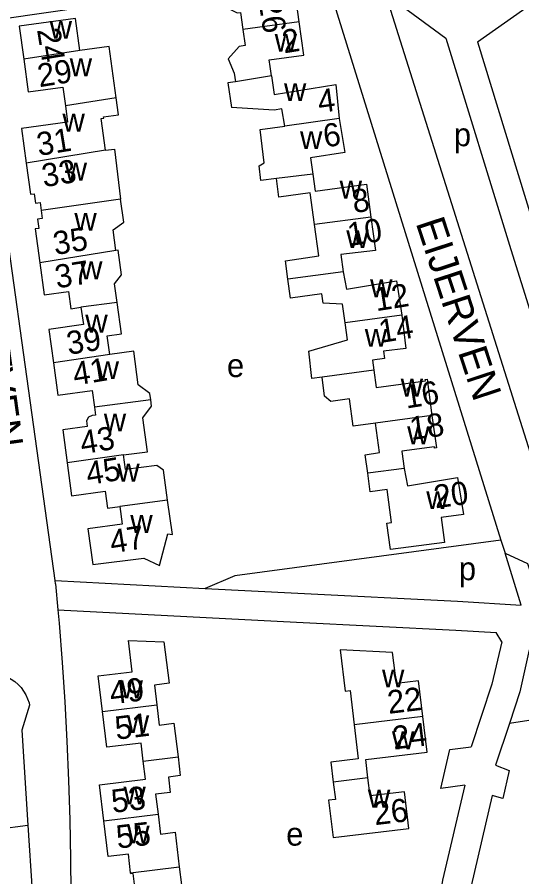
# Model space of a CAD drawing. Extents: x 162667 to 164645, y 379003 to 382150.
# Drawn here: x 163609 to 163696.1, y 380949.9 to 381098.1 of the extents above; entities that cross this region are included whole.
import ezdxf

# ---------------------------------------------------------------- set-up
doc = ezdxf.new("R2010")
doc.units = 0
for name, color, linetype in [('BLT_Basislijn', 7, 'Continuous'), ('BLT_Bebouwing', 7, 'Continuous'), ('BLT_Centroide', 7, 'Continuous'), ('BLT_Huisnummer', 7, 'Continuous'), ('BLT_Huisnummer_ tussenligend', 7, 'Continuous'), ('BLT_Onderverdeling_panden', 7, 'Continuous'), ('BLT_Straatnaam', 7, 'Continuous')]:
    doc.layers.add(name, color=color, linetype=linetype)

msp = doc.modelspace()

# ---------------------------------------------------------------- linework, layer by layer
at = {"layer": 'BLT_Basislijn'}
for p, q in [((163688.46, 381093.84), (163709.27, 381108.53)), ((163672.58, 381102.22), (163701.62, 381010.06)), ((163688.46, 381093.84), (163699.02, 381059.53)), ((163694.24, 381058.06), (163706.48, 381018.82)), ((163692.54, 381007.91), (163693.24, 381005.67)), ((163615.65, 381000.4), (163615.57, 381000.96)), ((163615.57, 381000.96), (163641.46, 380999.62)), ((163615.65, 381000.4), (163616.05, 380995.93)), ((163692.69, 380990.42), (163691.73, 380991.99)), ((163611.15, 380979.48), (163609.81, 380975.17)), ((163702, 380977.52), (163694.01, 380976.34)), ((163609.81, 380975.17), (163610.86, 380958.76)), ((163694.01, 380976.34), (163691.62, 380969.15)), ((163600.37, 380957.43), (163610.86, 380958.76))]:
    msp.add_line(p, q, dxfattribs=at)
for points in [[(163654.3, 381104.67), (163658.36, 381105.39), (163659.41, 381105.28), (163662.92, 381103.01), (163692.54, 381007.91)], [(163615.57, 381000.96), (163602.69, 381093.3), (163604.03, 381096.48), (163606.45, 381097.82), (163642.82, 381103.11)], [(163672.58, 381102.22), (163683.03, 381094.47), (163694.24, 381058.06)], [(163692.54, 381007.91), (163646.57, 381001.75), (163641.46, 380999.62)], [(163641.46, 380999.62), (163657.48, 380998.8), (163685.05, 380997.41), (163696.04, 380996.73), (163693.24, 381005.67)], [(163693.24, 381005.67), (163697.14, 381003.93), (163699.51, 380996.51)], [(163616.05, 380995.93), (163616.25, 380993.63), (163616.78, 380986.85), (163617.23, 380980.07), (163617.6, 380973.28), (163617.88, 380966.49), (163618.09, 380959.7), (163618.22, 380952.9), (163618.26, 380947.22)], [(163616.05, 380995.93), (163657.22, 380993.8), (163684.77, 380992.42), (163691.73, 380991.99)], [(163692.69, 380990.42), (163690.99, 380983.09), (163687.38, 380972.26)], [(163697.41, 380989), (163695.82, 380981.76), (163694.01, 380976.34)], [(163603.7, 380985.03), (163604.45, 380985.05), (163605.2, 380984.99), (163605.94, 380984.85), (163606.66, 380984.63), (163607.35, 380984.34), (163608.01, 380983.98), (163608.62, 380983.54), (163609.18, 380983.05), (163609.69, 380982.5), (163610.14, 380981.89), (163610.52, 380981.25), (163610.83, 380980.56), (163611.07, 380979.85), (163611.15, 380979.48)], [(163686.29, 380965.65), (163682.14, 380965.08), (163683.7, 380971.85), (163687.38, 380972.26)], [(163691.62, 380969.15), (163693.93, 380968.2), (163692.84, 380963.39), (163691.02, 380963.91)], [(163686.29, 380965.65), (163682.46, 380949.27), (163680.9, 380939.89), (163678.04, 380926.92)], [(163691.02, 380963.91), (163687.37, 380948.29), (163685.81, 380938.94), (163683.16, 380926.94)], [(163610.86, 380958.76), (163611.6, 380947.4), (163612.26, 380925.88)]]:
    msp.add_lwpolyline(points, dxfattribs=at)
at = {"layer": 'BLT_Bebouwing'}
for p, q in [((163657.71, 381097.3), (163656.93, 381102.98)), ((163619.85, 381092.39), (163619.1, 381097.87))]:
    msp.add_line(p, q, dxfattribs=at)
for points in [[(163642.82, 381103.11), (163643.14, 381100.79), (163646.98, 381098.84), (163647.58, 381098.92), (163647.99, 381095.96)], [(163619.1, 381097.87), (163609.39, 381096.54), (163610.17, 381090.86)], [(163652.93, 381087.98), (163652.7, 381089.6), (163652.54, 381090.74), (163658.51, 381091.57), (163657.71, 381097.3)], [(163647.99, 381095.96), (163648.37, 381093.24), (163647.34, 381093.08), (163645.44, 381090.95), (163646.51, 381088.47), (163646.71, 381086.98)], [(163626.12, 381084.18), (163624.9, 381093.08), (163619.85, 381092.39)], [(163610.17, 381090.86), (163610.95, 381085.21), (163616.93, 381086.02), (163617.36, 381082.82)], [(163652.93, 381087.98), (163653.41, 381084.79), (163664.01, 381086.53), (163664.63, 381080.64)], [(163646.71, 381086.98), (163645.41, 381086.8), (163646, 381082.51)], [(163624.26, 381075.19), (163623.51, 381080.62), (163623.97, 381080.69), (163623.94, 381080.92), (163626.52, 381081.27), (163626.12, 381084.18)], [(163617.36, 381082.82), (163617.74, 381080), (163609.78, 381078.93), (163610.6, 381072.96)], [(163655.24, 381079.34), (163654.69, 381082.28), (163653.36, 381082.1), (163646, 381082.51)], [(163664.63, 381080.64), (163665.58, 381074.79), (163659.67, 381073.84), (163660.05, 381071.06)], [(163653.78, 381070.3), (163651.08, 381069.97), (163650.78, 381072.47), (163651.65, 381072.98), (163650.95, 381078.74), (163655.24, 381079.34)], [(163624.26, 381075.19), (163625.82, 381075.37), (163626.88, 381066.75)], [(163610.6, 381072.96), (163611.33, 381067.58), (163611.96, 381067.66), (163612.18, 381066.05), (163612.99, 381066.16), (163613.17, 381064.79)], [(163660.34, 381062.38), (163659.61, 381067.82), (163654.21, 381067.1), (163653.78, 381070.3)], [(163660.05, 381071.06), (163660.45, 381068.13), (163669.3, 381069.34), (163670.07, 381063.64)], [(163626.08, 381057.9), (163625.6, 381061.42), (163627.43, 381062.77), (163626.88, 381066.75)], [(163613.17, 381064.79), (163613.36, 381063.41), (163612.55, 381063.3), (163612.77, 381061.68), (163612.14, 381061.59), (163612.94, 381055.76)], [(163670.07, 381063.64), (163670.86, 381057.88), (163664.89, 381057.18), (163665.29, 381054.19)], [(163655.76, 381052.93), (163655.34, 381056.11), (163661.07, 381056.95), (163660.34, 381062.38)], [(163626.29, 381048.92), (163625.85, 381052.13), (163627.05, 381053.7), (163626.46, 381057.96), (163626.08, 381057.9)], [(163612.94, 381055.76), (163613.69, 381050.24), (163617.86, 381050.83), (163618.28, 381047.83), (163620.03, 381048.09)], [(163665.29, 381054.19), (163665.85, 381051.23), (163674.51, 381052.62), (163675.44, 381046.73)], [(163665.65, 381045.43), (163665.18, 381048.64), (163661.82, 381048.8), (163661.59, 381050.43), (163656.2, 381049.66), (163655.76, 381052.93)], [(163620.03, 381048.09), (163620.45, 381045.11), (163614.5, 381044.27), (163615.29, 381038.51)], [(163625, 381039.93), (163624.56, 381043.15), (163627.03, 381043.49), (163626.29, 381048.92)], [(163675.44, 381046.73), (163676.13, 381040.96), (163672.25, 381040.5), (163672.42, 381039.28), (163670.35, 381038.99), (163670.58, 381037.27)], [(163661.66, 381036.05), (163659.89, 381035.82), (163659.35, 381040.52), (163666.06, 381042.46), (163665.65, 381045.43)], [(163632.08, 381032.12), (163631.93, 381033.23), (163629.94, 381034.74), (163629.15, 381040.51), (163625, 381039.93)], [(163615.29, 381038.51), (163616.05, 381032.94), (163621.98, 381033.76), (163622.38, 381030.84)], [(163670.9, 381028.11), (163667.03, 381027.56), (163666.39, 381032.3), (163663.19, 381031.86), (163662.1, 381032.75), (163661.66, 381036.05)], [(163670.58, 381037.27), (163671, 381034.26), (163679.5, 381035.41), (163679.47, 381035.66), (163679.79, 381035.7), (163680.63, 381029.45)], [(163627.37, 381022.62), (163631.52, 381023.18), (163630.72, 381029.02), (163632.23, 381031.01), (163632.08, 381032.12)], [(163622.38, 381030.84), (163622.57, 381029.5), (163621.98, 381029.42), (163621.32, 381029.13), (163620.98, 381028.51), (163621.04, 381028.03), (163621.11, 381027.55), (163616.88, 381026.96), (163617.64, 381021.27)], [(163680.63, 381029.45), (163681.39, 381023.84), (163681.07, 381023.79), (163681.04, 381024.04), (163675.41, 381023.28), (163675.42, 381023.21), (163675.82, 381020.29)], [(163669.55, 381019.46), (163669.12, 381022.66), (163671.58, 381023.06), (163670.9, 381028.11)], [(163634.99, 381014.82), (163634.26, 381019.97), (163633.13, 381020.83), (163627.71, 381020.09), (163627.37, 381022.62)], [(163617.64, 381021.27), (163618.4, 381015.6), (163624.22, 381016.39), (163624.62, 381013.43), (163626.75, 381013.72)], [(163675.82, 381020.29), (163676.38, 381017.31), (163685.06, 381018.71), (163686.09, 381012.37), (163682.21, 381011.84), (163682.79, 381007.54), (163673.48, 381006.29), (163672.86, 381010.87), (163673.65, 381010.98), (163672.88, 381016.66), (163669.98, 381016.27), (163669.55, 381019.46)], [(163626.75, 381013.72), (163627.17, 381010.68), (163621.21, 381009.87), (163622.06, 381003.75), (163630.91, 381004.8), (163633.6, 381003.57), (163635.02, 381008.99), (163635.81, 381008.93), (163634.99, 381014.82)], [(163623.78, 380978.37), (163623.02, 380984.53), (163628.89, 380985.25), (163628.25, 380990.64), (163634.37, 380990.38), (163635.24, 380983.24), (163632.72, 380982.93), (163633.14, 380979.51)], [(163679.06, 380977.52), (163678.32, 380983.69), (163674.51, 380983.23), (163673.84, 380988.55), (163664.77, 380989), (163665.62, 380981.88), (163666.5, 380981.99), (163667.2, 380976.07)], [(163633.14, 380979.51), (163633.56, 380976.05), (163636.07, 380976.36), (163636.79, 380970.54)], [(163630.8, 380969.8), (163630.42, 380972.92), (163624.53, 380972.21), (163623.78, 380978.37)], [(163669.58, 380966.95), (163669.2, 380970.08), (163679.79, 380971.35), (163679.06, 380977.52)], [(163667.2, 380976.07), (163667.9, 380970.21), (163663.18, 380969.65), (163663.59, 380966.22)], [(163623.99, 380959.55), (163623.24, 380965.72), (163631.18, 380966.69), (163630.8, 380969.8)], [(163636.79, 380970.54), (163637.18, 380967.32), (163635.12, 380967.06), (163635.44, 380964.44), (163632.93, 380964.14), (163633.35, 380960.69)], [(163663.59, 380966.22), (163663.95, 380963.22), (163662.78, 380963.08), (163663.55, 380956.66), (163676.62, 380958.23), (163675.86, 380964.55), (163669.96, 380963.83), (163669.58, 380966.95)], [(163633.35, 380960.69), (163633.78, 380957.24), (163636.29, 380957.55), (163637.01, 380951.59)], [(163628.61, 380950.57), (163628.22, 380953.8), (163624.74, 380953.37), (163623.99, 380959.55)], [(163637.01, 380951.59), (163637.39, 380948.5), (163635.34, 380948.25), (163635.66, 380945.63), (163633.14, 380945.32), (163633.55, 380941.9)], [(163624.18, 380940.76), (163624.12, 380941.38), (163622.93, 380941.24), (163622.35, 380946.12), (163623.53, 380946.26), (163623.42, 380946.93), (163629.4, 380947.66), (163629.06, 380950.47), (163628.85, 380950.44), (163628.63, 380950.41), (163628.61, 380950.57)]]:
    msp.add_lwpolyline(points, dxfattribs=at)
at = {"layer": 'BLT_Onderverdeling_panden'}
for p, q in [((163657.71, 381097.3), (163647.99, 381095.96)), ((163619.85, 381092.39), (163610.17, 381090.86)), ((163652.93, 381087.98), (163646.71, 381086.98)), ((163626.12, 381084.18), (163617.36, 381082.82)), ((163664.63, 381080.64), (163655.24, 381079.34)), ((163624.26, 381075.19), (163610.6, 381072.96)), ((163660.05, 381071.06), (163653.78, 381070.3)), ((163626.88, 381066.75), (163613.17, 381064.79)), ((163670.07, 381063.64), (163660.34, 381062.38)), ((163626.08, 381057.9), (163612.94, 381055.76)), ((163665.29, 381054.19), (163655.76, 381052.93)), ((163626.29, 381048.92), (163620.03, 381048.09)), ((163675.44, 381046.73), (163665.65, 381045.43)), ((163625, 381039.93), (163615.29, 381038.51)), ((163670.58, 381037.27), (163661.66, 381036.05)), ((163632.08, 381032.12), (163622.38, 381030.84)), ((163680.63, 381029.45), (163670.9, 381028.11)), ((163627.37, 381022.62), (163617.64, 381021.27)), ((163675.82, 381020.29), (163669.55, 381019.46)), ((163634.99, 381014.82), (163626.75, 381013.72)), ((163623.78, 380978.37), (163633.14, 380979.51)), ((163679.06, 380977.52), (163667.2, 380976.07)), ((163630.8, 380969.8), (163636.79, 380970.54)), ((163669.58, 380966.95), (163663.59, 380966.22)), ((163623.99, 380959.55), (163633.35, 380960.69)), ((163628.61, 380950.57), (163637.01, 380951.59))]:
    msp.add_line(p, q, dxfattribs=at)

# ---------------------------------------------------------------- texts
at = {"layer": 'BLT_Centroide'}
for s, p in [('w', (163614.63, 381094.38)), ('w', (163653.47, 381092.16)), ('w', (163618.09, 381087.94)), ('w', (163655.08, 381083.66)), ('w', (163616.84, 381078.38)), ('p', (163684.4, 381075.86)), ('w', (163657.85, 381075.38)), ('w', (163617.22, 381069.94)), ('w', (163664.69, 381066.84)), ('w', (163618.9, 381061.28)), ('w', (163665.84, 381058.28)), ('w', (163619.88, 381052.91)), ('w', (163669.95, 381049.81)), ('w', (163620.79, 381043.72)), ('w', (163669.03, 381041.28)), ('e', (163645.24, 381036.05)), ('w', (163622.74, 381035.69)), ('w', (163675.23, 381032.69)), ('w', (163623.98, 381026.69)), ('w', (163676.35, 381024.47)), ('w', (163626.3, 381018.03)), ('w', (163679.64, 381013.28)), ('w', (163628.55, 381009.19)), ('p', (163685.26, 381001.02)), ('w', (163672, 380982.53)), ('w', (163626.87, 380980.67)), ('w', (163627.95, 380974.66)), ('w', (163673.72, 380971.88)), ('w', (163627.37, 380962.37)), ('w', (163669.56, 380961.81)), ('w', (163628.02, 380955.62)), ('e', (163655.46, 380955.25))]:
    msp.add_text(s, height=4, dxfattribs=at).set_placement(p)
at = {"layer": 'BLT_Huisnummer'}
for s, rotation, p in [('26', 279.0976, (163650.65, 381101.01)), ('24', 279.2176, (163612.44, 381095.96)), ('2', 9.0811, (163655.09, 381091.86)), ('29', 9.2202, (163612.86, 381086.02)), ('4', 7.8482, (163661.18, 381081.57)), ('33', 9.2202, (163613.61, 381068.77)), ('8', 9.0811, (163667.17, 381064.31)), ('37', 9.2202, (163615.87, 381051.32)), ('12', 9.0811, (163671.01, 381047.39)), ('41', 9.2202, (163618.96, 381034.57)), ('16', 9.0811, (163676.2, 381030.61)), ('45', 9.2202, (163621.25, 381017.4)), ('20', 7.8433, (163681.22, 381013.4)), ('47', 9.2202, (163625.35, 381005.63)), ('49', 6.9621, (163625.23, 380979.6)), ('22', 6.86, (163673.16, 380977.96)), ('24', 6.8654, (163674.04, 380971.82)), ('26', 6.8346, (163670.79, 380958.77)), ('55', 6.9621, (163626.36, 380954.72))]:
    msp.add_text(s, height=4, rotation=rotation, dxfattribs=at).set_placement(p)
at = {"layer": 'BLT_Huisnummer_ tussenligend'}
for s, rotation, p in [('31', 9.2202, (163612.73, 381074.17)), ('6', 9.0811, (163662.18, 381075.62)), ('10', 9.0811, (163666.37, 381058.62)), ('35', 9.2202, (163615.57, 381057.08)), ('14', 9.0811, (163671.77, 381041.92)), ('39', 9.2202, (163617.88, 381039.87)), ('18', 7.8426, (163677.05, 381025.18)), ('43', 9.2202, (163620.23, 381022.73)), ('51', 6.9621, (163626.14, 380973.5)), ('53', 6.9621, (163625.51, 380960.88))]:
    msp.add_text(s, height=4, rotation=rotation, dxfattribs=at).set_placement(p)
at = {"layer": 'BLT_Straatnaam'}
for s, rotation, p in [('EIJERVEN', 288.1417, (163677.78, 381062.65)), ('RAATVEN', 277.9811, (163600.79, 381054.86))]:
    msp.add_text(s, height=5, rotation=rotation, dxfattribs=at).set_placement(p)

doc.saveas('drawing.dxf')
